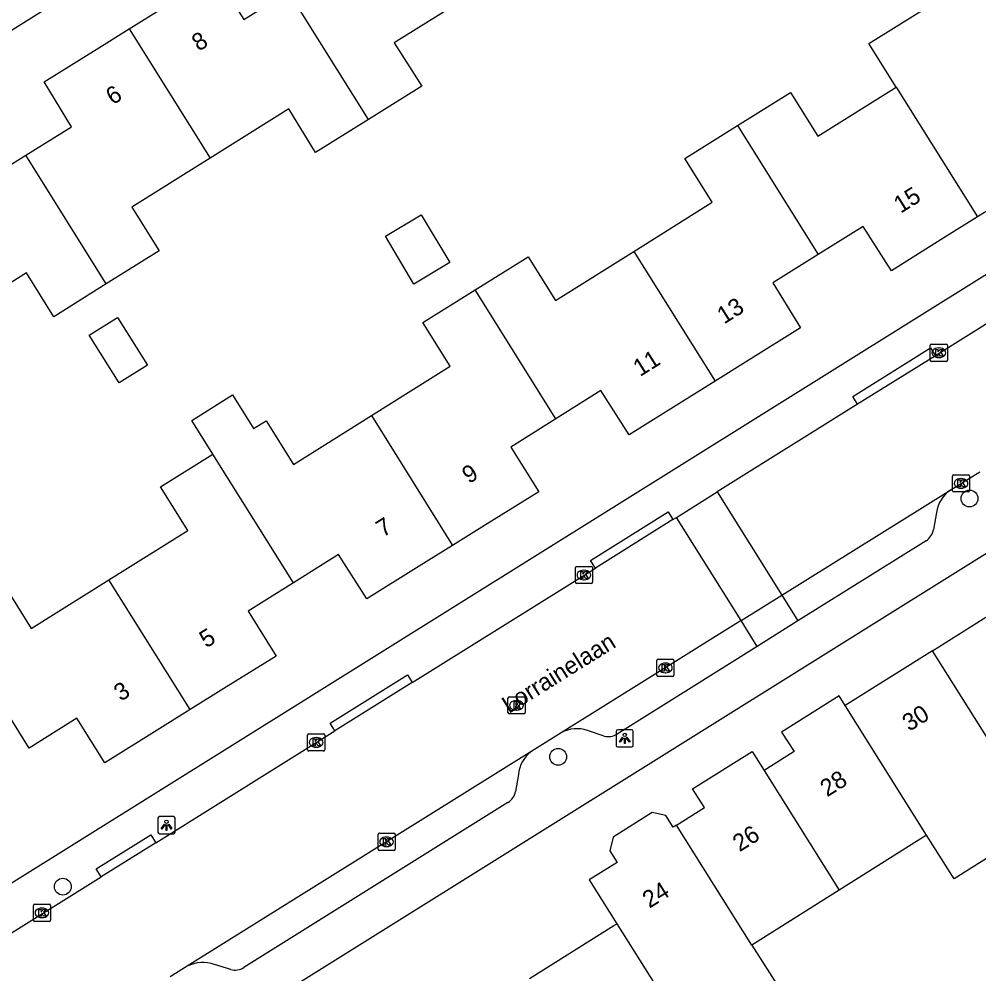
# Model space of a CAD drawing. Extents: x 157767 to 159171, y 387842 to 389425.
# Drawn here: x 158604.2 to 158660, y 388311.9 to 388367.5 of the extents above; entities that cross this region are included whole.
import ezdxf

# ---------------------------------------------------------------- set-up
doc = ezdxf.new("R2010")
doc.units = 0
for name, color, linetype in [('IMGEO_Boom', 7, 'Continuous'), ('IMGEO_Kolk', 7, 'Continuous'), ('IMGEO_Lichtpunt', 7, 'Continuous'), ('IMGEO_Openbare_ruimte_label', 7, 'Continuous'), ('IMGEO_Pand', 7, 'Continuous'), ('IMGEO_Pand_nummerreeks', 7, 'Continuous'), ('IMGEO_Parkeervlak_open', 7, 'Continuous'), ('IMGEO_Rijbaan_lokaal_open', 7, 'Continuous'), ('IMGEO_Rioolput', 7, 'Continuous'), ('IMGEO_Voetpad_open', 7, 'Continuous')]:
    doc.layers.add(name, color=color, linetype=linetype)

msp = doc.modelspace()

# ---------------------------------------------------------------- linework, layer by layer
at = {"layer": 'IMGEO_Boom'}
for centre in [(158659.453, 388339.583), (158635.527, 388324.555), (158606.717, 388317.001)]:
    msp.add_circle(centre, 0.489, dxfattribs=at)
at = {"layer": 'IMGEO_Kolk'}
for p, q in [((158657.169, 388347.63), (158657.169, 388348.482)), ((158657.244, 388348.556), (158658.096, 388348.556)), ((158657.657, 388348.336), (158657.682, 388348.336)), ((158658.17, 388348.482), (158658.17, 388347.63)), ((158658.096, 388347.556), (158657.244, 388347.556)), ((158657.68, 388347.776), (158657.655, 388347.776)), ((158658.458, 388340.034), (158658.458, 388340.886)), ((158658.533, 388340.96), (158659.385, 388340.96)), ((158659.459, 388340.886), (158659.459, 388340.034)), ((158658.946, 388340.74), (158658.971, 388340.74)), ((158659.385, 388339.96), (158658.533, 388339.96)), ((158658.969, 388340.18), (158658.944, 388340.18)), ((158636.527, 388334.705), (158636.527, 388335.557)), ((158636.602, 388335.631), (158637.454, 388335.631)), ((158637.015, 388335.411), (158637.04, 388335.411)), ((158637.528, 388335.557), (158637.528, 388334.705)), ((158637.454, 388334.631), (158636.602, 388334.631)), ((158637.038, 388334.851), (158637.013, 388334.851)), ((158641.263, 388329.301), (158641.263, 388330.153)), ((158641.338, 388330.227), (158642.19, 388330.227)), ((158642.264, 388330.153), (158642.264, 388329.301)), ((158641.751, 388330.007), (158641.776, 388330.007)), ((158642.19, 388329.227), (158641.338, 388329.227)), ((158641.774, 388329.447), (158641.749, 388329.447)), ((158620.955, 388324.966), (158620.955, 388325.818)), ((158621.03, 388325.892), (158621.882, 388325.892)), ((158621.956, 388325.818), (158621.956, 388324.966)), ((158621.443, 388325.672), (158621.468, 388325.672)), ((158621.882, 388324.892), (158621.03, 388324.892)), ((158621.466, 388325.112), (158621.441, 388325.112)), ((158625.125, 388320.109), (158625.977, 388320.109)), ((158625.05, 388319.183), (158625.05, 388320.035)), ((158625.538, 388319.889), (158625.563, 388319.889)), ((158626.051, 388320.035), (158626.051, 388319.183)), ((158625.977, 388319.109), (158625.125, 388319.109)), ((158625.561, 388319.329), (158625.536, 388319.329)), ((158605.005, 388315.051), (158605.005, 388315.903)), ((158605.08, 388315.977), (158605.932, 388315.977)), ((158605.493, 388315.757), (158605.518, 388315.757)), ((158606.006, 388315.903), (158606.006, 388315.051)), ((158605.516, 388315.197), (158605.491, 388315.197)), ((158605.932, 388314.977), (158605.08, 388314.977))]:
    msp.add_line(p, q, dxfattribs=at)
for points in [[(158657.169, 388347.63), (158657.169, 388348.482)], [(158657.244, 388348.556), (158658.096, 388348.556)], [(158657.49, 388348.256), (158657.613, 388348.256), (158657.613, 388348.105), (158657.743, 388348.256), (158657.907, 388348.256), (158657.761, 388348.105), (158657.914, 388347.856), (158657.762, 388347.856), (158657.677, 388348.02), (158657.613, 388347.953), (158657.613, 388347.856), (158657.49, 388347.856), (158657.49, 388348.256)], [(158658.17, 388348.482), (158658.17, 388347.63)], [(158658.096, 388347.556), (158657.244, 388347.556)], [(158658.458, 388340.034), (158658.458, 388340.886)], [(158658.533, 388340.96), (158659.385, 388340.96)], [(158659.459, 388340.886), (158659.459, 388340.034)], [(158658.779, 388340.66), (158658.902, 388340.66), (158658.902, 388340.509), (158659.032, 388340.66), (158659.196, 388340.66), (158659.05, 388340.509), (158659.203, 388340.26), (158659.051, 388340.26), (158658.966, 388340.424), (158658.902, 388340.357), (158658.902, 388340.26), (158658.779, 388340.26), (158658.779, 388340.66)], [(158659.385, 388339.96), (158658.533, 388339.96)], [(158636.527, 388334.705), (158636.527, 388335.557)], [(158636.602, 388335.631), (158637.454, 388335.631)], [(158636.848, 388335.331), (158636.971, 388335.331), (158636.971, 388335.18), (158637.101, 388335.331), (158637.265, 388335.331), (158637.119, 388335.18), (158637.272, 388334.931), (158637.12, 388334.931), (158637.035, 388335.095), (158636.971, 388335.028), (158636.971, 388334.931), (158636.848, 388334.931), (158636.848, 388335.331)], [(158637.528, 388335.557), (158637.528, 388334.705)], [(158637.454, 388334.631), (158636.602, 388334.631)], [(158641.263, 388329.301), (158641.263, 388330.153)], [(158641.338, 388330.227), (158642.19, 388330.227)], [(158642.264, 388330.153), (158642.264, 388329.301)], [(158641.584, 388329.927), (158641.707, 388329.927), (158641.707, 388329.776), (158641.837, 388329.927), (158642.001, 388329.927), (158641.855, 388329.776), (158642.008, 388329.527), (158641.856, 388329.527), (158641.771, 388329.691), (158641.707, 388329.624), (158641.707, 388329.527), (158641.584, 388329.527), (158641.584, 388329.927)], [(158642.19, 388329.227), (158641.338, 388329.227)], [(158620.955, 388324.966), (158620.955, 388325.818)], [(158621.03, 388325.892), (158621.882, 388325.892)], [(158621.956, 388325.818), (158621.956, 388324.966)], [(158621.276, 388325.592), (158621.399, 388325.592), (158621.399, 388325.441), (158621.529, 388325.592), (158621.693, 388325.592), (158621.547, 388325.441), (158621.7, 388325.192), (158621.548, 388325.192), (158621.463, 388325.356), (158621.399, 388325.289), (158621.399, 388325.192), (158621.276, 388325.192), (158621.276, 388325.592)], [(158621.882, 388324.892), (158621.03, 388324.892)], [(158625.125, 388320.109), (158625.977, 388320.109)], [(158625.05, 388319.183), (158625.05, 388320.035)], [(158625.371, 388319.809), (158625.494, 388319.809), (158625.494, 388319.658), (158625.624, 388319.809), (158625.788, 388319.809), (158625.642, 388319.658), (158625.795, 388319.409), (158625.643, 388319.409), (158625.558, 388319.573), (158625.494, 388319.506), (158625.494, 388319.409), (158625.371, 388319.409), (158625.371, 388319.809)], [(158626.051, 388320.035), (158626.051, 388319.183)], [(158625.977, 388319.109), (158625.125, 388319.109)], [(158605.005, 388315.051), (158605.005, 388315.903)], [(158605.08, 388315.977), (158605.932, 388315.977)], [(158605.326, 388315.677), (158605.449, 388315.677), (158605.449, 388315.526), (158605.579, 388315.677), (158605.743, 388315.677), (158605.597, 388315.526), (158605.75, 388315.277), (158605.598, 388315.277), (158605.513, 388315.441), (158605.449, 388315.374), (158605.449, 388315.277), (158605.326, 388315.277), (158605.326, 388315.677)], [(158606.006, 388315.903), (158606.006, 388315.051)], [(158605.932, 388314.977), (158605.08, 388314.977)]]:
    msp.add_lwpolyline(points, dxfattribs=at)
for centre, start, end in [((158657.246, 388348.48), 91.552, 178.448), ((158657.246, 388348.48), 91.552, 178.448), ((158658.094, 388348.48), 1.552, 88.448), ((158658.094, 388348.48), 1.552, 88.448), ((158657.246, 388347.632), 181.552, 268.448), ((158657.246, 388347.632), 181.552, 268.448), ((158658.094, 388347.632), 271.552, 358.448), ((158658.094, 388347.632), 271.552, 358.448), ((158658.535, 388340.884), 91.552, 178.448), ((158658.535, 388340.884), 91.552, 178.448), ((158659.383, 388340.884), 1.552, 88.448), ((158659.383, 388340.884), 1.552, 88.448), ((158658.535, 388340.036), 181.552, 268.448), ((158658.535, 388340.036), 181.552, 268.448), ((158659.383, 388340.036), 271.552, 358.448), ((158659.383, 388340.036), 271.552, 358.448), ((158636.604, 388335.555), 91.552, 178.448), ((158636.604, 388335.555), 91.552, 178.448), ((158637.452, 388335.555), 1.552, 88.448), ((158637.452, 388335.555), 1.552, 88.448), ((158636.604, 388334.707), 181.552, 268.448), ((158636.604, 388334.707), 181.552, 268.448), ((158637.452, 388334.707), 271.552, 358.448), ((158637.452, 388334.707), 271.552, 358.448), ((158641.34, 388330.151), 91.552, 178.448), ((158641.34, 388330.151), 91.552, 178.448), ((158642.188, 388330.151), 1.552, 88.448), ((158642.188, 388330.151), 1.552, 88.448), ((158641.34, 388329.303), 181.552, 268.448), ((158641.34, 388329.303), 181.552, 268.448), ((158642.188, 388329.303), 271.552, 358.448), ((158642.188, 388329.303), 271.552, 358.448), ((158621.032, 388325.816), 91.552, 178.448), ((158621.032, 388325.816), 91.552, 178.448), ((158621.88, 388325.816), 1.552, 88.448), ((158621.88, 388325.816), 1.552, 88.448), ((158621.032, 388324.968), 181.552, 268.448), ((158621.032, 388324.968), 181.552, 268.448), ((158621.88, 388324.968), 271.552, 358.448), ((158621.88, 388324.968), 271.552, 358.448), ((158625.127, 388320.033), 91.552, 178.448), ((158625.127, 388320.033), 91.552, 178.448), ((158625.975, 388320.033), 1.552, 88.448), ((158625.975, 388320.033), 1.552, 88.448), ((158625.127, 388319.185), 181.552, 268.448), ((158625.127, 388319.185), 181.552, 268.448), ((158625.975, 388319.185), 271.552, 358.448), ((158625.975, 388319.185), 271.552, 358.448), ((158605.082, 388315.901), 91.552, 178.448), ((158605.082, 388315.901), 91.552, 178.448), ((158605.93, 388315.901), 1.552, 88.448), ((158605.93, 388315.901), 1.552, 88.448), ((158605.082, 388315.053), 181.552, 268.448), ((158605.082, 388315.053), 181.552, 268.448), ((158605.93, 388315.053), 271.552, 358.448), ((158605.93, 388315.053), 271.552, 358.448)]:
    msp.add_arc(centre, 0.0765, start, end, dxfattribs=at)
for centre, major_axis, ratio, start_param, end_param in [((158657.656, 388348.056), (-0.387, 0.002), 0.722429, 4.712389, 7.853982), ((158657.681, 388348.056), (-0.39, 0.002), 0.717154, 1.570796, 4.712389), ((158658.945, 388340.46), (-0.387, 0.002), 0.722429, 4.712389, 7.853982), ((158658.97, 388340.46), (-0.39, 0.002), 0.717154, 1.570796, 4.712389), ((158637.014, 388335.131), (-0.387, 0.002), 0.722429, 4.712389, 7.853982), ((158637.039, 388335.131), (-0.39, 0.002), 0.717154, 1.570796, 4.712389), ((158641.75, 388329.727), (-0.387, 0.002), 0.722429, 4.712389, 7.853982), ((158641.775, 388329.727), (-0.39, 0.002), 0.717154, 1.570796, 4.712389), ((158621.442, 388325.392), (-0.387, 0.002), 0.722429, 4.712389, 7.853982), ((158621.467, 388325.392), (-0.39, 0.002), 0.717154, 1.570796, 4.712389), ((158625.537, 388319.609), (-0.387, 0.002), 0.722429, 4.712389, 7.853982), ((158625.562, 388319.609), (-0.39, 0.002), 0.717154, 1.570796, 4.712389), ((158605.492, 388315.477), (-0.387, 0.002), 0.722429, 4.712389, 7.853982), ((158605.517, 388315.477), (-0.39, 0.002), 0.717154, 1.570796, 4.712389)]:
    msp.add_ellipse(centre, major_axis=major_axis, ratio=ratio, start_param=start_param, end_param=end_param, dxfattribs=at)
at = {"layer": 'IMGEO_Lichtpunt'}
for p, q in [((158638.901, 388326.028), (158638.901, 388325.221)), ((158638.901, 388326.028), (158638.901, 388325.221)), ((158639.803, 388326.123), (158638.995, 388326.123)), ((158639.803, 388326.123), (158638.995, 388326.123)), ((158639.897, 388325.221), (158639.897, 388326.028)), ((158639.897, 388325.221), (158639.897, 388326.028)), ((158638.995, 388325.127), (158639.803, 388325.127)), ((158638.995, 388325.127), (158639.803, 388325.127)), ((158612.25, 388320.98), (158612.25, 388320.173)), ((158612.25, 388320.98), (158612.25, 388320.173)), ((158613.152, 388321.075), (158612.344, 388321.075)), ((158613.152, 388321.075), (158612.344, 388321.075)), ((158613.246, 388320.173), (158613.246, 388320.98)), ((158613.246, 388320.173), (158613.246, 388320.98)), ((158612.344, 388320.079), (158613.152, 388320.079)), ((158612.344, 388320.079), (158613.152, 388320.079))]:
    msp.add_line(p, q, dxfattribs=at)
for points in [[(158639.275, 388325.692), (158639.314, 388325.664), (158639.126, 388325.402), (158639.088, 388325.429), (158639.275, 388325.692)], [(158639.487, 388325.664), (158639.525, 388325.691), (158639.712, 388325.429), (158639.673, 388325.401), (158639.487, 388325.664)], [(158639.377, 388325.644), (158639.424, 388325.644), (158639.424, 388325.322), (158639.377, 388325.322), (158639.377, 388325.644)], [(158612.624, 388320.644), (158612.663, 388320.616), (158612.475, 388320.354), (158612.437, 388320.381), (158612.624, 388320.644)], [(158612.726, 388320.596), (158612.773, 388320.596), (158612.773, 388320.274), (158612.726, 388320.274), (158612.726, 388320.596)], [(158612.836, 388320.616), (158612.874, 388320.643), (158613.061, 388320.381), (158613.022, 388320.353), (158612.836, 388320.616)]]:
    msp.add_lwpolyline(points, dxfattribs=at)
for centre in [(158639.4, 388325.826), (158612.749, 388320.778)]:
    msp.add_circle(centre, 0.0994, dxfattribs=at)
for centre, start, end in [((158638.995, 388326.028), 90, 180), ((158638.995, 388326.028), 90, 180), ((158639.803, 388326.028), 0, 90), ((158639.803, 388326.028), 0, 90), ((158638.995, 388325.221), 180, 270), ((158638.995, 388325.221), 180, 270), ((158639.803, 388325.221), 270, 0), ((158639.803, 388325.221), 270, 360), ((158612.344, 388320.98), 90, 180), ((158612.344, 388320.98), 90, 180), ((158613.152, 388320.98), 0, 90), ((158613.152, 388320.98), 0, 90), ((158612.344, 388320.173), 180, 270), ((158612.344, 388320.173), 180, 270), ((158613.152, 388320.173), 270, 0), ((158613.152, 388320.173), 270, 360)]:
    msp.add_arc(centre, 0.0946, start, end, dxfattribs=at)
at = {"layer": 'IMGEO_Pand'}
for points in [[(158655.188, 388363.506), (158653.599, 388366.045), (158658.152, 388368.896), (158661.23, 388370.823)], [(158610.578, 388366.909), (158612.566, 388368.15), (158615.606, 388370.049), (158617.244, 388367.436), (158619.844, 388369.073)], [(158624.494, 388361.631), (158619.844, 388369.073)], [(158630.55, 388368.933), (158625.993, 388366.082), (158627.602, 388363.568), (158624.494, 388361.631)], [(158604.56, 388359.544), (158607.23, 388361.203), (158605.625, 388363.816), (158608.654, 388365.708), (158610.578, 388366.909)], [(158610.578, 388366.909), (158615.282, 388359.38)], [(158645.967, 388361.27), (158649.033, 388363.189), (158650.623, 388360.649), (158655.188, 388363.506)], [(158655.188, 388363.506), (158659.911, 388355.959)], [(158665.918, 388363.33), (158663.283, 388361.68), (158664.893, 388359.075), (158661.853, 388357.174), (158659.911, 388355.959)], [(158624.494, 388361.631), (158621.417, 388359.713), (158619.86, 388362.245), (158615.282, 388359.38)], [(158639.925, 388353.954), (158644.493, 388356.813), (158642.904, 388359.353), (158645.967, 388361.27)], [(158645.967, 388361.27), (158650.656, 388353.776)], [(158595.299, 388357.371), (158597.292, 388358.621), (158600.312, 388360.515), (158601.953, 388357.924), (158604.56, 388359.544)], [(158609.236, 388352.061), (158604.56, 388359.544)], [(158615.282, 388359.38), (158610.737, 388356.536), (158612.327, 388353.995), (158609.236, 388352.061)], [(158629.227, 388353.303), (158627.14, 388352.056), (158625.479, 388354.835), (158627.566, 388356.082), (158629.227, 388353.303)], [(158659.911, 388355.959), (158657.963, 388354.741), (158654.91, 388352.832), (158653.266, 388355.398), (158650.656, 388353.776)], [(158630.704, 388351.717), (158633.785, 388353.646), (158635.375, 388351.106), (158639.925, 388353.954)], [(158639.925, 388353.954), (158644.653, 388346.399)], [(158650.656, 388353.776), (158648.013, 388352.134), (158649.622, 388349.508), (158646.573, 388347.6), (158644.653, 388346.399)], [(158609.236, 388352.061), (158606.194, 388350.157), (158604.604, 388352.699), (158600.013, 388349.826)], [(158624.663, 388344.401), (158629.245, 388347.269), (158627.655, 388349.809), (158630.704, 388351.717)], [(158635.398, 388344.217), (158630.704, 388351.717)], [(158611.635, 388347.335), (158609.99, 388346.307), (158608.253, 388349.087), (158609.898, 388350.115), (158611.635, 388347.335)], [(158644.653, 388346.399), (158642.707, 388345.181), (158639.667, 388343.279), (158638.005, 388345.856), (158635.398, 388344.217)], [(158615.442, 388342.165), (158614.215, 388344.126), (158616.584, 388345.608), (158617.81, 388343.647), (158618.537, 388344.102), (158620.127, 388341.562), (158624.663, 388344.401)], [(158624.663, 388344.401), (158629.388, 388336.85)], [(158635.398, 388344.217), (158632.773, 388342.566), (158634.404, 388339.972), (158631.394, 388338.099), (158629.388, 388336.85)], [(158609.4, 388334.848), (158613.997, 388337.726), (158612.407, 388340.265), (158615.442, 388342.165)], [(158620.126, 388334.679), (158615.442, 388342.165)], [(158629.388, 388336.85), (158627.439, 388335.637), (158624.405, 388333.749), (158622.751, 388336.326), (158620.126, 388334.679)], [(158614.124, 388327.3), (158612.196, 388326.097), (158609.168, 388324.207), (158607.534, 388326.804), (158604.758, 388325.061), (158600.081, 388332.559), (158603.28, 388334.582), (158604.879, 388332.018), (158609.4, 388334.848)], [(158614.124, 388327.3), (158609.4, 388334.848)], [(158620.126, 388334.679), (158617.504, 388333.033), (158619.117, 388330.416), (158616.084, 388328.523), (158614.124, 388327.3)], [(158657.297, 388330.723), (158662.467, 388333.974)], [(158657.297, 388330.723), (158652.379, 388327.63), (158652.218, 388327.529)], [(158663.635, 388320.651), (158657.297, 388330.723)], [(158652.218, 388327.529), (158651.863, 388328.094), (158648.527, 388325.996), (158649.246, 388324.854), (158647.663, 388323.858), (158647.503, 388323.757)], [(158656.958, 388319.995), (158652.218, 388327.529)], [(158642.41, 388320.583), (158644.03, 388321.602), (158643.342, 388322.695), (158646.802, 388324.871), (158647.503, 388323.757)], [(158647.503, 388323.757), (158651.879, 388316.8)], [(158642.41, 388320.583), (158642.211, 388320.458), (158641.786, 388321.136), (158640.986, 388321.318), (158638.719, 388319.88), (158638.537, 388319.08), (158638.957, 388318.411), (158637.333, 388317.389), (158638.933, 388314.845)], [(158663.635, 388320.651), (158658.557, 388317.456), (158656.958, 388319.995)], [(158646.8, 388313.606), (158642.41, 388320.583)], [(158656.958, 388319.995), (158651.879, 388316.8)], [(158651.879, 388316.8), (158646.8, 388313.606)], [(158633.853, 388311.651), (158638.77, 388314.743), (158638.933, 388314.845)], [(158638.933, 388314.845), (158643.318, 388307.874)], [(158646.8, 388313.606), (158648.397, 388311.068), (158643.318, 388307.874)]]:
    msp.add_lwpolyline(points, dxfattribs=at)
at = {"layer": 'IMGEO_Parkeervlak_open'}
for points in [[(158648.536, 388333.956), (158649.473, 388332.457)], [(158647.109, 388330.976), (158646.169, 388332.48)]]:
    msp.add_lwpolyline(points, dxfattribs=at)
at = {"layer": 'IMGEO_Rijbaan_lokaal_open'}
for points in [[(158668.22, 388354.61), (158657.467, 388347.889)], [(158657.467, 388347.889), (158652.945, 388345.063)], [(158652.945, 388345.063), (158644.783, 388339.961)], [(158658.36, 388340.085), (158660.045, 388341.136)], [(158642.417, 388338.483), (158644.783, 388339.961)], [(158644.783, 388339.961), (158648.536, 388333.956)], [(158648.536, 388333.956), (158658.36, 388340.085)], [(158642.207, 388338.352), (158637.691, 388335.529)], [(158642.207, 388338.352), (158642.417, 388338.483)], [(158646.169, 388332.48), (158642.417, 388338.483)], [(158627.045, 388328.875), (158637.691, 388335.529)], [(158646.169, 388332.48), (158648.536, 388333.956)], [(158646.169, 388332.48), (158635.697, 388325.947)], [(158627.045, 388328.875), (158622.545, 388326.063)], [(158612.124, 388319.55), (158622.545, 388326.063)], [(158635.697, 388325.947), (158633.989, 388324.881)], [(158633.989, 388324.881), (158613.957, 388312.384)], [(158612.124, 388319.55), (158608.945, 388317.563)], [(158603.525, 388314.176), (158608.945, 388317.563)], [(158613.957, 388312.384), (158612.961, 388311.763)]]:
    msp.add_lwpolyline(points, dxfattribs=at)
at = {"layer": 'IMGEO_Rioolput'}
for p, q in [((158632.607, 388327.122), (158632.607, 388327.974)), ((158632.682, 388328.048), (158633.534, 388328.048)), ((158633.608, 388327.974), (158633.608, 388327.122)), ((158633.095, 388327.828), (158633.12, 388327.828)), ((158633.534, 388327.048), (158632.682, 388327.048)), ((158633.118, 388327.268), (158633.093, 388327.268))]:
    msp.add_line(p, q, dxfattribs=at)
for points in [[(158632.607, 388327.122), (158632.607, 388327.974)], [(158632.682, 388328.048), (158633.534, 388328.048)], [(158633.608, 388327.974), (158633.608, 388327.122)], [(158633.196, 388327.746), (158632.944, 388327.748), (158632.944, 388327.348)], [(158632.944, 388327.348), (158633.068, 388327.348), (158633.068, 388327.51), (158633.079, 388327.51)], [(158633.122, 388327.667), (158633.068, 388327.667), (158633.068, 388327.586)], [(158633.068, 388327.586), (158633.12, 388327.586)], [(158633.126, 388327.481), (158633.197, 388327.348), (158633.337, 388327.348), (158633.272, 388327.474)], [(158633.534, 388327.048), (158632.682, 388327.048)]]:
    msp.add_lwpolyline(points, dxfattribs=at)
for centre, radius, start, end in [((158632.684, 388327.972), 0.0765, 91.552, 178.448), ((158632.684, 388327.972), 0.0765, 91.552, 178.448), ((158633.532, 388327.972), 0.0765, 1.552, 88.448), ((158633.532, 388327.972), 0.0765, 1.552, 88.448), ((158633.078, 388327.457), 0.0533, 26.0293, 88.6989), ((158633.104, 388327.775), 0.19, 274.7715, 282.9687), ((158633.128, 388327.571), 0.0964, 77.0061, 93.1865), ((158633.142, 388327.628), 0.0378, 276.6634, 79.6772), ((158633.195, 388327.636), 0.109, 350.3612, 89.416), ((158633.193, 388327.636), 0.112, 277.5842, 350.9817), ((158633.177, 388327.421), 0.108, 29.5134, 73.7905), ((158632.684, 388327.124), 0.0765, 181.552, 268.448), ((158632.684, 388327.124), 0.0765, 181.552, 268.448), ((158633.532, 388327.124), 0.0765, 271.552, 358.448), ((158633.532, 388327.124), 0.0765, 271.552, 358.448)]:
    msp.add_arc(centre, radius, start, end, dxfattribs=at)
for centre, major_axis, ratio, start_param, end_param in [((158633.094, 388327.548), (-0.387, 0.002), 0.722429, 4.712389, 7.853982), ((158633.119, 388327.548), (-0.39, 0.002), 0.717154, 1.570796, 4.712389)]:
    msp.add_ellipse(centre, major_axis=major_axis, ratio=ratio, start_param=start_param, end_param=end_param, dxfattribs=at)
at = {"layer": 'IMGEO_Voetpad_open'}
for points in [[(158666.035, 388405.812), (158581.849, 388353.107)], [(158603.405, 388317.002), (158686.836, 388369.127)], [(158652.945, 388345.063), (158652.664, 388345.515), (158657.186, 388348.341), (158657.467, 388347.889)], [(158637.691, 388335.529), (158637.408, 388335.98), (158641.918, 388338.813), (158642.207, 388338.352)], [(158657.528, 388338.765), (158657.363, 388337.779)], [(158656.923, 388337.124), (158649.473, 388332.457)], [(158614.878, 388307.93), (158660.802, 388336.638)], [(158649.473, 388332.457), (158647.109, 388330.976)], [(158647.109, 388330.976), (158638.959, 388325.87)], [(158622.545, 388326.063), (158622.262, 388326.517), (158626.762, 388329.329), (158627.045, 388328.875)], [(158638.2, 388325.754), (158637.24, 388326.079)], [(158633.215, 388323.525), (158633.045, 388322.53)], [(158632.608, 388321.889), (158617.245, 388312.292)], [(158608.945, 388317.563), (158608.653, 388318.032), (158611.834, 388320.015), (158612.124, 388319.55)], [(158616.483, 388312.175), (158615.533, 388312.474)]]:
    msp.add_lwpolyline(points, dxfattribs=at)
for centre, radius, start, end in [((158659.439, 388338.482), 1.932, 123.9615, 171.5918), ((158656.349, 388337.985), 1.034, 303.6825, 348.5346), ((158636.614, 388324.315), 1.872, 70.4593, 119.32), ((158638.43, 388326.792), 1.063, 257.511, 299.8679), ((158635.092, 388323.353), 1.884, 125.8096, 174.7553), ((158632.06, 388322.732), 1.006, 303.0341, 348.3977), ((158614.858, 388310.449), 2.135, 71.5699, 114.967), ((158616.726, 388313.131), 0.987, 255.7293, 301.7291)]:
    msp.add_arc(centre, radius, start, end, dxfattribs=at)

# ---------------------------------------------------------------- texts
at = {"layer": 'IMGEO_Openbare_ruimte_label'}
msp.add_text('Lorrainelaan', height=1, rotation=31.9568, dxfattribs=at).set_placement((158632.66, 388327.043))
at = {"layer": 'IMGEO_Pand_nummerreeks'}
for s, rotation, p in [('8', 31.9842, (158614.618, 388365.565)), ('6', 31.9842, (158609.624, 388362.446)), ('15', 32.0203, (158655.446, 388356.14)), ('13', 32.0349, (158645.173, 388349.697)), ('11', 32.0349, (158640.292, 388346.644)), ('9', 31.8966, (158630.339, 388340.41)), ('7', 31.8966, (158625.339, 388337.299)), ('5', 31.9676, (158615.061, 388330.856)), ('3', 31.9676, (158610.087, 388327.751)), ('30', 32.1601, (158655.949, 388326.001)), ('28', 32.1659, (158651.171, 388322.19)), ('26', 32.057, (158646.081, 388318.997)), ('24', 32.057, (158640.834, 388315.712))]:
    msp.add_text(s, height=1, rotation=rotation, dxfattribs=at).set_placement(p)

doc.saveas('drawing.dxf')
